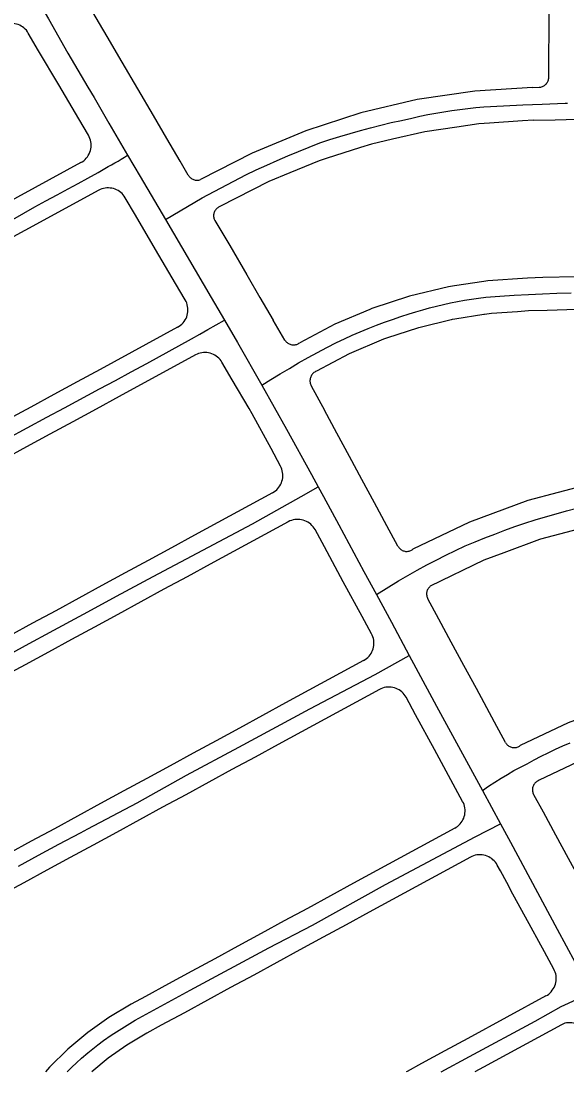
# Model space of a CAD drawing. Extents: x -2233 to 187241, y 4582 to 150524.
# Drawn here: x 111425 to 112255, y 55651 to 57247 of the extents above; entities that cross this region are included whole.
import ezdxf

# ---------------------------------------------------------------- set-up
doc = ezdxf.new("R2010")
doc.units = 0
for name, color, linetype in [('AP_X_Lights', 7, 'Continuous'), ('GE_X_CL_2000', 7, 'Continuous'), ('RW_X_Fee_RW', 7, 'Continuous')]:
    doc.layers.add(name, color=color, linetype=linetype)

msp = doc.modelspace()

# ---------------------------------------------------------------- linework, layer by layer
at = {"layer": 'AP_X_Lights'}
msp.add_line((112126.4, 56078.5), (112153.8, 56027.8), dxfattribs=at)
at = {"layer": 'GE_X_CL_2000'}
for points in [[(111440.6, 57295.2), (111466.9, 57250.6), (111496.1, 57198.6), (111526.6, 57147), (111536, 57131), (111558.6, 57092.2), (111586.8, 57043.7)], [(111644.3, 56945.6), (111700.2, 56978.5), (111766.6, 57013.5), (111782.4, 57021), (111798.3, 57028.3), (111814.3, 57035.5), (111830.3, 57042.4), (111846.5, 57049.2), (111862.7, 57055.7), (111879, 57062.1), (111894.3, 57067.1), (111909.7, 57071.9), (111925.2, 57076.5), (111940.7, 57080.9), (111956.3, 57085.1), (111971.9, 57089.1), (111987.6, 57092.9), (112003.3, 57096.4), (112019.1, 57099.8), (112031.1, 57102.5), (112043.2, 57105.1), (112055.3, 57107.4), (112067.4, 57109.5), (112079.6, 57111.4), (112091.8, 57113.1), (112104.1, 57114.6), (112116.3, 57115.9), (112128.6, 57117), (112158.2, 57118.5), (112187.7, 57119.8), (112217.3, 57121), (112252.1, 57122.4), (112255.4, 57122.5)], [(111412.6, 56945.9), (111429.3, 56955.5), (111446, 56964.9), (111462.8, 56974.2), (111479.7, 56983.3), (111496.7, 56992.2), (111512, 57000.4), (111526.6, 57008.4), (111542.4, 57017.4), (111557.3, 57026.3), (111562.4, 57028.9), (111567.5, 57031.6), (111572.5, 57034.5), (111577.3, 57037.4), (111582.1, 57040.5), (111586.8, 57043.7)], [(111586.8, 57043.7), (111605.9, 57010.9), (111644.3, 56945.6)], [(111644.3, 56945.6), (111714, 56827.4), (111734.1, 56792.8)], [(111790.9, 56694), (111804.8, 56702.7), (111818.7, 56711.2), (111832.8, 56719.6), (111846.9, 56727.8), (111861.2, 56735.9), (111875.5, 56743.7), (111890, 56751.4), (111904.5, 56759), (111916.4, 56764.6), (111928.4, 56770), (111940.5, 56775.2), (111952.7, 56780.2), (111965, 56785), (111977.3, 56789.6), (111989.8, 56794), (112002.3, 56798.2), (112014.8, 56802.2), (112025.1, 56805.5), (112035.5, 56808.6), (112046, 56811.6), (112056.5, 56814.3), (112067, 56816.8), (112077.6, 56819.2), (112088.3, 56821.3), (112099, 56823.2), (112109.7, 56824.9), (112120.4, 56826.4), (112131.2, 56827.7), (112152.8, 56829.3), (112174.5, 56830.7), (112196.1, 56831.8), (112217.8, 56832.8), (112239.5, 56833.6), (112261.1, 56834.1)], [(111404.6, 56613), (111434.5, 56629.3), (111464.4, 56645.3), (111491.2, 56659.4), (111526.6, 56678.7), (111544.2, 56688.4), (111568.3, 56701.1), (111592.2, 56714.1), (111616, 56727.2), (111683.8, 56764.5), (111696.5, 56771.5), (111709.1, 56778.5), (111721.6, 56785.6), (111734.1, 56792.8)], [(111734.1, 56792.8), (111753.8, 56758.9), (111790.9, 56694)], [(111790.9, 56694), (111828.6, 56627), (111866.4, 56558.5), (111876.7, 56539.5)], [(111021.1, 56077.2), (111030.8, 56082.7), (111051, 56093.5), (111064.5, 56100.2), (111082.5, 56109.9), (111100.1, 56119.4), (111117.6, 56128.9), (111135.1, 56138.4), (111152.5, 56148), (111169.9, 56157.6), (111271.5, 56212.7), (111326.2, 56241.7), (111392.7, 56277.3), (111431.8, 56298.5), (111474.7, 56322), (111513.3, 56342.5), (111526.6, 56349.7), (111570, 56373.4), (111625.6, 56403.4), (111776.8, 56483.6), (111850.5, 56524.8), (111876.7, 56539.5)], [(111876.7, 56539.5), (111884.6, 56524.8), (111907.9, 56481.8), (111946, 56411.1), (111965.1, 56376.2)], [(111965.1, 56376.2), (111998.8, 56396.9), (112012.9, 56405.1), (112027.1, 56413.1), (112041.5, 56420.9), (112056, 56428.4), (112070.6, 56435.8), (112085.3, 56442.9), (112100.1, 56449.8), (112115.1, 56456), (112130, 56462), (112145.1, 56467.9), (112160.2, 56473.6), (112175.5, 56479.1), (112190.7, 56484.4), (112206.4, 56489.3), (112222.2, 56494), (112238.1, 56498.6), (112254, 56502.9), (112269.9, 56507.1)], [(111965.1, 56376.2), (111987.9, 56334.2), (112015, 56283.1)], [(111421, 55963.3), (111451.7, 55979.9), (111482.3, 55996.8), (111515.5, 56013.9), (111526.6, 56019.9), (111601.3, 56059.6), (111676.2, 56101.5), (111755.8, 56144), (111863.9, 56202.4), (111963.1, 56254.6), (112015, 56283.1)], [(112015, 56283.1), (112024.9, 56264.5), (112056.6, 56206.4), (112126.4, 56078.5)], [(112126.4, 56078.5), (112135.7, 56084.9), (112145.1, 56091.1), (112154.7, 56097.1), (112164.4, 56102.8), (112174.2, 56108.4), (112184.1, 56113.7), (112194.2, 56118.8), (112204.8, 56124.6), (112215.5, 56130.3), (112226.3, 56135.7), (112237.3, 56140.9), (112248.3, 56145.9), (112259.4, 56150.6)], [(111494.9, 55650.6), (111495.4, 55651.2), (111502.2, 55658.1), (111509, 55664.7), (111516.9, 55671.6), (111526.6, 55679.7), (111541.9, 55691.8), (111550.5, 55698.2), (111561.9, 55706.3), (111598.3, 55729.4), (111682.1, 55774.9), (111801.4, 55839), (111868.1, 55873.9), (111979.1, 55935.2), (112115.2, 56008.1), (112153.8, 56027.8)], [(112153.8, 56027.8), (112168.9, 55999.8), (112239.7, 55867.5), (112267.1, 55817), (112292.3, 55771.3)], [(112063.4, 55650.6), (112106.4, 55674.1), (112206.4, 55727.7), (112226.2, 55738.9), (112246.1, 55749.9), (112292.3, 55771.3)]]:
    msp.add_lwpolyline(points, dxfattribs=at)
at = {"layer": 'RW_X_Fee_RW'}
for p, q in [((112227, 57161.6), (112227.9, 57264.7)), ((112202.5, 57146.5), (112212.4, 57146.7)), ((111826, 56762.6), (111808.3, 56792.9)), ((111866, 56693.2), (111886, 56656.2))]:
    msp.add_line(p, q, dxfattribs=at)
for points in [[(111578.6, 57185), (111555.8, 57223.9), (111476, 57360.2)], [(111436, 57229), (111434.6, 57231.1), (111433, 57233.2), (111431.3, 57235), (111429.4, 57236.8), (111427.4, 57238.3), (111425.2, 57239.7), (111422.9, 57240.9), (111420.6, 57241.9), (111418.1, 57242.7), (111415.6, 57243.2), (111413.1, 57243.6), (111410.5, 57243.8), (111408, 57243.7), (111405.4, 57243.4), (111402.9, 57242.9), (111400.5, 57242.2), (111398.1, 57241.2), (111395.8, 57240.1)], [(111527.3, 57073.8), (111512.6, 57098.8), (111482.2, 57150.5), (111451.7, 57202.2), (111436, 57229)], [(111679.2, 57013.3), (111666.8, 57034.5), (111646.6, 57069), (111626.4, 57103.5), (111578.6, 57185)], [(112212.4, 57146.7), (112213.7, 57146.8), (112214.9, 57147), (112216.2, 57147.3), (112217.4, 57147.7), (112218.6, 57148.2), (112219.7, 57148.8), (112220.8, 57149.5), (112221.8, 57150.3), (112222.7, 57151.2), (112223.6, 57152.1), (112224.4, 57153.2), (112225.1, 57154.3), (112225.6, 57155.4), (112226.1, 57156.6), (112226.5, 57157.8), (112226.8, 57159), (112227, 57160.3), (112227, 57161.6)], [(112202.5, 57146.5), (112114.5, 57140.7), (112027.3, 57127.8), (111941.5, 57107.7), (111857.8, 57080.7), (111776.2, 57046.7), (111697.9, 57006.3)], [(112203.7, 57096.5), (112237, 57097.3), (112287, 57098.5), (112337, 57099.7), (112382, 57100.8), (112427, 57101.9), (112450, 57102.3)], [(112203.7, 57096.5), (112187.1, 57095.4), (112137.2, 57092.2), (112120.7, 57091.1), (112087.6, 57086.2), (112038.5, 57079), (111989.5, 57067.7), (111957.5, 57060.2), (111941.1, 57055), (111888.8, 57038.3), (111878.3, 57034.9), (111833.7, 57016.6), (111801.4, 57003.3), (111727.3, 56965.4)], [(111515.8, 57032.2), (111518.1, 57033.6), (111520.3, 57035.1), (111522.3, 57036.9), (111524.1, 57038.8), (111525.8, 57040.9), (111527.2, 57043.2), (111528.5, 57045.5), (111529.6, 57048), (111530.4, 57050.5), (111531, 57053.1), (111531.4, 57055.8), (111531.5, 57058.5), (111531.4, 57061.1), (111531, 57063.8), (111530.4, 57066.4), (111529.6, 57068.9), (111528.6, 57071.4), (111527.3, 57073.8)], [(111515.8, 57032.2), (111398.1, 56968.2), (111363, 56949.1), (111327.8, 56930), (111292.7, 56910.9), (111257.5, 56891.8), (111222.4, 56872.7), (111187.2, 56853.6), (111152.1, 56834.5), (111117, 56815.4), (111081.8, 56796.3), (111046.7, 56777.2), (111011.5, 56758.1), (110976.4, 56739), (110941.2, 56719.9), (110821.3, 56654.7)], [(111679.2, 57013.3), (111679.8, 57012.1), (111680.7, 57011), (111681.6, 57010), (111682.6, 57009.1), (111683.6, 57008.3), (111684.8, 57007.6), (111686, 57006.9), (111687.2, 57006.4), (111688.5, 57006), (111689.8, 57005.7), (111691.2, 57005.5), (111692.5, 57005.5), (111693.9, 57005.5), (111695.2, 57005.7), (111696.5, 57006), (111697.9, 57006.3)], [(111543, 56990.1), (111430.7, 56929), (111395.5, 56909.9), (111360.4, 56890.8), (111325.2, 56871.7), (111290.1, 56852.6), (111255, 56833.5), (111219.8, 56814.4), (111184.7, 56795.3), (111149.5, 56776.2), (111114.4, 56757.1), (111079.2, 56738), (111044.1, 56718.9), (111008.9, 56699.8), (110973.8, 56680.6), (110938.7, 56661.5), (110851.6, 56614.2)], [(111583.2, 56978.9), (111581.8, 56981.1), (111580.2, 56983.1), (111578.5, 56985), (111576.6, 56986.7), (111574.5, 56988.3), (111572.4, 56989.6), (111570.1, 56990.8), (111567.8, 56991.8), (111565.3, 56992.6), (111562.8, 56993.2), (111560.3, 56993.5), (111557.7, 56993.7), (111555.2, 56993.6), (111552.6, 56993.3), (111550.1, 56992.8), (111547.7, 56992.1), (111545.3, 56991.2), (111543, 56990.1)], [(111674.5, 56823.7), (111659.8, 56848.7), (111629.4, 56900.4), (111598.9, 56952.2), (111583.2, 56978.9)], [(111727.3, 56965.4), (111726.2, 56964.8), (111725, 56964.3), (111723.9, 56963.6), (111722.9, 56962.8), (111721.9, 56962), (111721, 56961), (111720.3, 56960), (111719.6, 56958.9), (111719, 56957.8), (111718.5, 56956.6), (111718.1, 56955.4), (111717.8, 56954.1), (111717.6, 56952.9), (111717.5, 56951.6), (111717.6, 56950.3), (111717.8, 56949), (111718.1, 56947.8), (111718.4, 56946.5), (111718.9, 56945.3), (111719.6, 56944.2)], [(111719.6, 56944.2), (111742.1, 56906), (111767.9, 56861.9), (111788.1, 56827.4), (111808.3, 56792.9)], [(112498, 56864.8), (112453, 56863.6), (112408, 56862.4), (112358, 56861.1), (112313.1, 56859.9), (112268.1, 56858.7), (112218.1, 56857.4), (112194.9, 56856.8)], [(112194.9, 56856.8), (112134.4, 56852.7), (112128.3, 56851.7), (112083.9, 56844.9), (112074.5, 56843.5), (112015.5, 56829.4), (111957.9, 56810.4), (111955.1, 56809.2), (111902.1, 56786.7), (111848.5, 56758.5)], [(111663, 56782.1), (111665.3, 56783.5), (111667.5, 56785.1), (111669.5, 56786.8), (111671.3, 56788.8), (111673, 56790.9), (111674.4, 56793.1), (111675.7, 56795.5), (111676.8, 56797.9), (111677.6, 56800.5), (111678.2, 56803.1), (111678.6, 56805.7), (111678.7, 56808.4), (111678.6, 56811.1), (111678.2, 56813.7), (111677.6, 56816.3), (111676.8, 56818.9), (111675.8, 56821.3), (111674.5, 56823.7)], [(112499.5, 56814.8), (112454.5, 56813.7), (112409.5, 56812.5), (112359.5, 56811.1), (112314.5, 56810), (112269.6, 56808.8), (112224.6, 56807.6), (112196.2, 56806.8)], [(112196.2, 56806.8), (112179.5, 56805.7), (112139.9, 56803), (112129.4, 56801.4), (112128.5, 56801.2), (112084.2, 56794.5), (112080.4, 56793.6), (112078.6, 56793.1), (112031.8, 56781.9), (112029.3, 56781.3), (111980.6, 56765.3), (111975.7, 56763.7), (111923.7, 56741.6), (111873.8, 56715.3)], [(111663, 56782.1), (111545.3, 56718.1), (111510.2, 56699), (111475, 56679.9), (111439.9, 56660.8), (111404.7, 56641.7), (111369.6, 56622.6), (111334.4, 56603.5), (111299.3, 56584.4), (111264.1, 56565.3), (111229, 56546.2), (111193.9, 56527.1), (111158.7, 56508), (111123.6, 56488.9), (111088.4, 56469.8), (111053.3, 56450.7), (110934.7, 56386.2)], [(111826, 56762.6), (111826.7, 56761.5), (111827.5, 56760.5), (111828.3, 56759.5), (111829.3, 56758.7), (111830.3, 56757.9), (111831.4, 56757.2), (111832.6, 56756.6), (111833.8, 56756.1), (111835, 56755.7), (111836.3, 56755.4), (111837.5, 56755.2), (111838.8, 56755.2), (111840.1, 56755.2), (111841.4, 56755.4), (111842.7, 56755.6), (111843.9, 56756), (111845.1, 56756.5), (111846.3, 56757.1), (111847.4, 56757.7), (111848.5, 56758.5)], [(111690.2, 56740), (111574, 56676.8), (111538.9, 56657.7), (111503.7, 56638.6), (111468.6, 56619.5), (111433.4, 56600.4), (111398.3, 56581.3), (111363.1, 56562.2), (111328, 56543.1), (111292.8, 56524), (111257.7, 56504.9), (111222.6, 56485.8), (111187.4, 56466.7), (111152.3, 56447.6), (111117.1, 56428.5), (111082, 56409.4), (111046.8, 56390.3), (110958.5, 56342.3)], [(111730.4, 56728.8), (111729, 56731), (111727.4, 56733), (111725.7, 56734.9), (111723.8, 56736.6), (111721.7, 56738.2), (111719.6, 56739.6), (111717.3, 56740.8), (111715, 56741.7), (111712.5, 56742.5), (111710, 56743.1), (111707.5, 56743.5), (111704.9, 56743.6), (111702.4, 56743.6), (111699.8, 56743.3), (111697.3, 56742.8), (111694.9, 56742), (111692.5, 56741.1), (111690.2, 56740)], [(111771.8, 56658.5), (111746.1, 56702.2), (111730.4, 56728.8)], [(111873.8, 56715.3), (111872.6, 56714.7), (111871.4, 56714), (111870.2, 56713.2), (111869.2, 56712.3), (111868.2, 56711.3), (111867.3, 56710.2), (111866.5, 56709.1), (111865.8, 56707.9), (111865.3, 56706.6), (111864.8, 56705.3), (111864.4, 56704), (111864.2, 56702.6), (111864.1, 56701.2), (111864.1, 56699.8), (111864.3, 56698.5), (111864.5, 56697.1), (111864.9, 56695.8), (111865.4, 56694.5), (111866, 56693.2)], [(111819.2, 56571.2), (111804.9, 56597.6), (111776.2, 56650.3), (111771.8, 56658.5)], [(111997.8, 56449.5), (111981.2, 56480.3), (111962.1, 56515.4), (111943.1, 56550.6), (111924.1, 56585.8), (111905, 56621), (111886, 56656.2)], [(111807.2, 56530.5), (111809.4, 56531.9), (111811.6, 56533.4), (111813.5, 56535.1), (111815.3, 56537), (111817, 56539), (111818.5, 56541.2), (111819.7, 56543.5), (111820.8, 56545.9), (111821.6, 56548.4), (111822.3, 56550.9), (111822.7, 56553.5), (111822.9, 56556.1), (111822.8, 56558.7), (111822.5, 56561.3), (111822, 56563.9), (111821.3, 56566.4), (111820.4, 56568.8), (111819.2, 56571.2)], [(112475.9, 56565.4), (112381.1, 56558.6), (112287.4, 56543), (112195.5, 56518.6), (112106.4, 56485.8), (112020.6, 56444.8)], [(111807.2, 56530.5), (111688.6, 56466), (111653.4, 56446.9), (111618.3, 56427.8), (111583.2, 56408.7), (111548, 56389.6), (111512.9, 56370.5), (111477.7, 56351.4), (111442.6, 56332.3), (111407.4, 56313.2), (111372.3, 56294.1), (111337.1, 56275), (111302, 56255.9), (111266.9, 56236.8), (111231.7, 56217.7), (111196.6, 56198.6), (111161.4, 56179.5), (111053.1, 56120.6)], [(112479.9, 56504.6), (112459.9, 56503.2), (112410, 56499.6), (112389.7, 56498.1), (112360.5, 56493.2), (112311.2, 56484.9), (112300.5, 56483.1), (112262.7, 56472.9), (112214.4, 56460), (112213.1, 56459.7), (112158.8, 56439.4), (112128.4, 56428.1), (112047, 56388.6)], [(111831.1, 56486.6), (111712.5, 56422.1), (111677.3, 56403), (111642.2, 56383.9), (111607, 56364.8), (111571.9, 56345.7), (111536.7, 56326.6), (111501.6, 56307.5), (111466.5, 56288.4), (111431.3, 56269.3), (111396.2, 56250.2), (111361, 56231.1), (111325.9, 56212), (111290.7, 56192.9), (111255.6, 56173.8), (111220.5, 56154.7), (111185.3, 56135.5), (111077, 56076.7)], [(111871.8, 56474.6), (111870.4, 56476.8), (111868.9, 56478.9), (111867.2, 56480.9), (111865.3, 56482.7), (111863.2, 56484.4), (111861.1, 56485.8), (111858.8, 56487.1), (111856.4, 56488.1), (111853.9, 56489), (111851.4, 56489.6), (111848.8, 56490), (111846.2, 56490.2), (111843.6, 56490.2), (111841, 56489.9), (111838.4, 56489.4), (111835.9, 56488.7), (111833.4, 56487.7), (111831.1, 56486.6)], [(111957.7, 56316.4), (111943.4, 56342.8), (111914.8, 56395.5), (111886.1, 56448.2), (111871.8, 56474.6)], [(111997.8, 56449.5), (111998.5, 56448.3), (111999.3, 56447.3), (112000.2, 56446.3), (112001.1, 56445.4), (112002.1, 56444.5), (112003.2, 56443.8), (112004.4, 56443.1), (112005.6, 56442.6), (112006.9, 56442.2), (112008.1, 56441.9), (112009.4, 56441.6), (112010.8, 56441.6), (112012.1, 56441.6), (112013.4, 56441.7), (112014.7, 56442), (112016, 56442.3), (112017.2, 56442.8), (112018.4, 56443.4), (112019.5, 56444.1), (112020.6, 56444.8)], [(112047, 56388.6), (112046.1, 56387.7), (112045.1, 56386.7), (112044.3, 56385.7), (112043.6, 56384.6), (112042.9, 56383.5), (112042.4, 56382.3), (112042, 56381), (112041.7, 56379.7), (112041.4, 56378.4), (112041.4, 56377.1), (112041.4, 56375.8), (112041.5, 56374.5), (112041.8, 56373.2), (112042.1, 56371.9), (112042.6, 56370.7), (112043.2, 56369.5)], [(112161.2, 56151.3), (112144.6, 56182.1), (112117, 56233.2), (112097.9, 56268.3), (112078.9, 56303.5), (112059.8, 56338.7), (112043.2, 56369.5)], [(111945.7, 56275.7), (111947.9, 56277.1), (111950.1, 56278.6), (111952, 56280.3), (111953.9, 56282.2), (111955.5, 56284.2), (111957, 56286.4), (111958.2, 56288.7), (111959.3, 56291.1), (111960.1, 56293.6), (111960.8, 56296.1), (111961.2, 56298.7), (111961.4, 56301.3), (111961.3, 56303.9), (111961, 56306.5), (111960.5, 56309.1), (111959.8, 56311.6), (111958.9, 56314.1), (111957.7, 56316.4)], [(111945.7, 56275.7), (111827.1, 56211.2), (111792, 56192.1), (111756.8, 56173), (111721.7, 56153.9), (111686.5, 56134.8), (111651.4, 56115.7), (111616.2, 56096.6), (111581.1, 56077.5), (111545.9, 56058.4), (111510.8, 56039.3), (111475.7, 56020.2), (111440.5, 56001.1), (111405.4, 55982), (111370.2, 55962.9), (111335.1, 55943.8), (111299.9, 55924.7), (111287.4, 55917.9)], [(112010.3, 56219.8), (112008.9, 56222), (112007.4, 56224.1), (112005.7, 56226.1), (112003.8, 56227.9), (112001.7, 56229.6), (111999.6, 56231), (111997.3, 56232.3), (111994.9, 56233.4), (111992.4, 56234.2), (111989.9, 56234.8), (111987.3, 56235.2), (111984.7, 56235.4), (111982.1, 56235.4), (111979.5, 56235.1), (111976.9, 56234.6), (111974.4, 56233.9), (111971.9, 56232.9), (111969.6, 56231.8)], [(112570.1, 56248.1), (112489.7, 56242.6), (112410.2, 56229.5), (112334.7, 56209.7), (112332.3, 56209), (112256.6, 56181.3), (112183.8, 56146.6)], [(111969.6, 56231.8), (111851, 56167.3), (111815.8, 56148.2), (111780.7, 56129.1), (111745.5, 56110), (111710.4, 56090.9), (111675.3, 56071.8), (111640.1, 56052.7), (111605, 56033.6), (111569.8, 56014.5), (111534.7, 55995.4), (111499.5, 55976.3), (111464.4, 55957.2), (111429.2, 55938.1), (111394.1, 55919), (111359, 55899.9), (111323.8, 55880.8), (111311.3, 55874)], [(112096.2, 56061.6), (112081.9, 56088), (112053.3, 56140.7), (112024.6, 56193.4), (112010.3, 56219.8)], [(112571.4, 56188.1), (112524.9, 56184.9), (112496.7, 56183), (112475.2, 56179.5), (112425.9, 56171.4), (112422.7, 56170.9), (112377.5, 56159), (112350.3, 56151.8), (112320.5, 56140.9), (112279.9, 56126), (112212.4, 56093.7)], [(112161.2, 56151.3), (112161.9, 56150.2), (112162.7, 56149.1), (112163.5, 56148.1), (112164.5, 56147.2), (112165.5, 56146.4), (112166.6, 56145.7), (112167.7, 56145), (112168.9, 56144.5), (112170.2, 56144.1), (112171.4, 56143.7), (112172.7, 56143.5), (112174, 56143.4), (112175.3, 56143.4), (112176.6, 56143.6), (112177.9, 56143.8), (112179.2, 56144.2), (112180.4, 56144.6), (112181.6, 56145.2), (112182.7, 56145.8), (112183.8, 56146.6)], [(112212.4, 56093.7), (112211.2, 56093.1), (112210, 56092.5), (112208.9, 56091.9), (112207.8, 56091.1), (112206.9, 56090.2), (112206, 56089.3), (112205.2, 56088.2), (112204.4, 56087.2), (112203.8, 56086), (112203.3, 56084.8), (112202.9, 56083.6), (112202.6, 56082.3), (112202.4, 56081), (112202.3, 56079.7), (112202.3, 56078.4), (112202.4, 56077.1), (112202.7, 56075.8), (112203, 56074.6), (112203.5, 56073.4), (112204.1, 56072.2)], [(112084.2, 56020.9), (112086.5, 56022.3), (112088.6, 56023.8), (112090.5, 56025.5), (112092.4, 56027.4), (112094, 56029.5), (112095.5, 56031.6), (112096.7, 56033.9), (112097.8, 56036.3), (112098.7, 56038.8), (112099.3, 56041.3), (112099.7, 56043.9), (112099.9, 56046.5), (112099.8, 56049.1), (112099.6, 56051.7), (112099.1, 56054.3), (112098.3, 56056.8), (112097.4, 56059.3), (112096.2, 56061.6)], [(112204.1, 56072.2), (112218.4, 56045.8), (112237.5, 56010.7), (112256.5, 55975.5), (112282.7, 55927.1), (112308.9, 55878.7), (112328.1, 55843.1)], [(112084.2, 56020.9), (111965.6, 55956.5), (111930.5, 55937.4), (111895.3, 55918.3), (111860.2, 55899.1), (111825, 55880), (111789.9, 55860.9), (111754.7, 55841.8), (111719.6, 55822.7), (111684.5, 55803.6), (111649.3, 55784.5), (111614.2, 55765.4), (111592.2, 55753.5)], [(112148.8, 55965), (112147.4, 55967.2), (112145.9, 55969.3), (112144.2, 55971.3), (112142.3, 55973.1), (112140.3, 55974.8), (112138.1, 55976.2), (112135.8, 55977.5), (112133.4, 55978.6), (112130.9, 55979.4), (112128.4, 55980.1), (112125.8, 55980.5), (112123.2, 55980.6), (112120.6, 55980.6), (112118, 55980.3), (112115.4, 55979.8), (112112.9, 55979.1), (112110.4, 55978.2), (112108.1, 55977)], [(112108.1, 55977), (111989.5, 55912.5), (111954.3, 55893.4), (111919.2, 55874.3), (111884.1, 55855.2), (111848.9, 55836.1), (111813.8, 55817), (111778.6, 55797.9), (111743.5, 55778.8), (111708.3, 55759.7), (111673.2, 55740.6), (111638, 55721.5), (111616.1, 55709.6)], [(112234.8, 55806.8), (112220.4, 55833.2), (112191.8, 55885.9), (112172.7, 55921), (112163.1, 55938.6), (112153.6, 55956.2), (112148.8, 55965)], [(112222.7, 55766.1), (112225, 55767.5), (112227.1, 55769), (112229.1, 55770.8), (112230.9, 55772.6), (112232.5, 55774.7), (112234, 55776.8), (112235.2, 55779.1), (112236.3, 55781.5), (112237.2, 55784), (112237.8, 55786.5), (112238.2, 55789.1), (112238.4, 55791.7), (112238.3, 55794.4), (112238.1, 55797), (112237.6, 55799.5), (112236.8, 55802), (112235.9, 55804.5), (112234.8, 55806.8)], [(112222.7, 55766.1), (112104.1, 55701.7), (112069, 55682.6), (112051.4, 55673), (112033.8, 55663.5), (112011.9, 55651.5), (112010.2, 55650.6)], [(111592.2, 55753.5), (111558.5, 55733.4), (111526.4, 55710.6), (111496.3, 55685.4), (111468.3, 55657.8), (111462.1, 55650.6)], [(112285.2, 55707.5), (112283.7, 55710.8), (112281.9, 55713.9), (112280.2, 55715.9), (112278.4, 55717.8), (112276.4, 55719.4), (112274.2, 55720.9), (112271.9, 55722.2), (112269.5, 55723.3), (112267.1, 55724.2), (112264.5, 55724.8), (112262, 55725.3), (112259.4, 55725.5), (112256.7, 55725.5), (112254.1, 55725.2), (112251.3, 55724.6), (112246.6, 55722.2)], [(111616.1, 55709.6), (111586, 55691.6), (111557.4, 55671.4), (111532.6, 55650.6)], [(112246.6, 55722.2), (112128, 55657.7), (112114.9, 55650.6)]]:
    msp.add_lwpolyline(points, dxfattribs=at)

doc.saveas('drawing.dxf')
